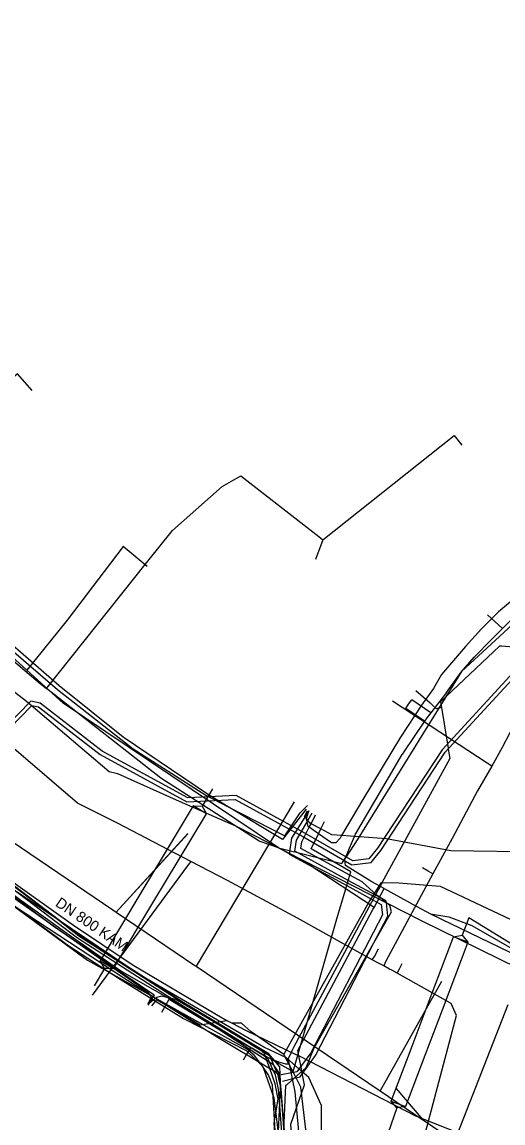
# Model space of a CAD drawing. Extents: x -600309 to -598967, y -1161267 to -1160292.
# Drawn here: x -599842.7 to -599806.6, y -1160599.1 to -1160516.4 of the extents above; entities that cross this region are included whole.
import ezdxf

# ---------------------------------------------------------------- set-up
doc = ezdxf.new("R2010")
doc.units = 0
for name, color, linetype in [('Vrstva 1', 7, 'Continuous'), ('Vrstva 12', 7, 'Continuous'), ('Vrstva 13', 7, 'Continuous'), ('Vrstva 16', 7, 'Continuous'), ('Vrstva 19', 7, 'Continuous'), ('Vrstva 42', 7, 'Continuous'), ('Vrstva 44', 7, 'Continuous'), ('Vrstva 54', 7, 'Continuous'), ('Vrstva 55', 7, 'Continuous'), ('Vrstva 58', 7, 'Continuous'), ('Vrstva 9', 7, 'Continuous')]:
    doc.layers.add(name, color=color, linetype=linetype)

msp = doc.modelspace()

# ---------------------------------------------------------------- linework, layer by layer
at = {"layer": 'Vrstva 1'}
for points in [[(-599830.236, -1160577.373), (-599835.609, -1160583.276)], [(-599811.189, -1160588.493), (-599815.795, -1160596.712)], [(-599806.221, -1160590.235), (-599810.22, -1160600.49)], [(-599814.624, -1160596.507), (-599812.592, -1160598.884)]]:
    msp.add_lwpolyline(points, dxfattribs=at)
at = {"layer": 'Vrstva 12'}
for points in [[(-599820.11, -1160555.29), (-599810.24, -1160547.46), (-599809.67, -1160548.18)], [(-599760.54, -1160548.25), (-599763.79, -1160549.79), (-599775.39, -1160551.91), (-599776.73, -1160551.13), (-599777.24, -1160548.01), (-599779.6, -1160547.75), (-599787.47, -1160549.87), (-599795.94, -1160553.78), (-599800.44, -1160556.65), (-599809.68, -1160565.19), (-599817.48, -1160577.77), (-599818.39, -1160579.19)], [(-599840.85, -1160566.46), (-599833.35, -1160557.02), (-599831.38, -1160554.59), (-599827.65, -1160551.29), (-599826.25, -1160550.48), (-599820.41, -1160555.05)], [(-599820.11, -1160555.29), (-599820.64, -1160556.77)], [(-599820.41, -1160555.05), (-599820.11, -1160555.29)], [(-599852.38, -1160555.55), (-599848.19, -1160559.97), (-599845.98, -1160562.03), (-599844.68, -1160563.25), (-599842.81, -1160564.83), (-599841.32, -1160566.09), (-599840.85, -1160566.46)], [(-599823.44, -1160578.45), (-599824.88, -1160577.95), (-599832.27, -1160573.2), (-599840.85, -1160566.46)], [(-599852.1, -1160575.66), (-599850.24, -1160577.4), (-599846.9, -1160580.23), (-599843.99, -1160582.32), (-599835.05, -1160588.21), (-599832.33, -1160589.94), (-599829.32, -1160591.75), (-599827.31, -1160591.43)], [(-599849.83, -1160575.91), (-599845.97, -1160579.18), (-599838.83, -1160584.25), (-599834.41, -1160587.2), (-599828.09, -1160590.97)], [(-599823.44, -1160578.45), (-599818.67, -1160579.62), (-599818.39, -1160579.19)], [(-599823.04, -1160593.97), (-599816.62, -1160582.5), (-599815.69, -1160581.06), (-599814.4, -1160581.07)], [(-599814.4, -1160581.07), (-599811.3, -1160581.33), (-599803.39, -1160585.07)], [(-599821.67, -1160595.25), (-599822.83, -1160594.22), (-599824.54, -1160593.42), (-599833.89, -1160587.97), (-599843.04, -1160581.78)], [(-599828.09, -1160590.97), (-599827.31, -1160591.43)], [(-599827.31, -1160591.43), (-599826.92, -1160591.63)], [(-599826.21, -1160591.61), (-599826.92, -1160591.63)], [(-599825.47, -1160592.27), (-599826.21, -1160591.61)], [(-599823.04, -1160593.97), (-599825.47, -1160592.27)], [(-599819.87, -1160609.67), (-599820.01, -1160608.81), (-599820.06, -1160608.62), (-599820.72, -1160605.13), (-599821.76, -1160596.42), (-599822.24, -1160595.48), (-599823.04, -1160593.97)], [(-599820.22, -1160597.76), (-599821.16, -1160595.7), (-599821.67, -1160595.25)], [(-599820.22, -1160597.76), (-599820.19, -1160608.08)]]:
    msp.add_lwpolyline(points, dxfattribs=at)
at = {"layer": 'Vrstva 13'}
for p, q in [((-599815.36, -1160586.95), (-599815.53, -1160587.31)), ((-599815.53, -1160587.31), (-599815.98, -1160587.08)), ((-599815.093, -1160587.551), (-599815.53, -1160587.31)), ((-599814.93, -1160587.64), (-599815.093, -1160587.551))]:
    msp.add_line(p, q, dxfattribs=at)
for points in [[(-599842.33, -1160565.09), (-599846.61, -1160561.22), (-599853.48, -1160553.82), (-599857.73, -1160548.56), (-599862.31, -1160542.26), (-599867.08, -1160534.66)], [(-599806.6, -1160561.96), (-599804.15, -1160559.5), (-599797.63, -1160554.73), (-599791.29, -1160551.62), (-599785.97, -1160549.54)], [(-599773.52, -1160553.4), (-599779.95, -1160553.74), (-599785.89, -1160554.08), (-599789.37, -1160554.47), (-599792.01, -1160555.84), (-599793.4, -1160556.58), (-599795.21, -1160557.59), (-599797.11, -1160559.34), (-599801.61, -1160563.26), (-599803.76, -1160565.39), (-599806.64, -1160570.9), (-599807.42, -1160572.3), (-599808.48, -1160574.16), (-599810.38, -1160577.75), (-599811.83, -1160580.4), (-599815.36, -1160586.95)], [(-599833.282, -1160557.31), (-599835.1, -1160555.81), (-599839.29, -1160561.34), (-599842.33, -1160565.09)], [(-599807.73, -1160560.93), (-599806.6, -1160561.96)], [(-599807.4, -1160562.76), (-599806.6, -1160561.96)], [(-599810.81, -1160566.78), (-599809.72, -1160565.24), (-599808.75, -1160564.12), (-599807.4, -1160562.76)], [(-599823.44, -1160578.45), (-599839.59, -1160567.57), (-599842.33, -1160565.09)], [(-599810.81, -1160566.78), (-599812, -1160568.29)], [(-599807.42, -1160572.3), (-599807.77, -1160572.09), (-599814.866, -1160567.431)], [(-599812.47, -1160568.93), (-599813.88, -1160567.97), (-599813.68, -1160567.65), (-599813.41, -1160567.33)], [(-599812, -1160568.29), (-599813.41, -1160567.33)], [(-599812, -1160568.29), (-599812.29, -1160568.67), (-599812.47, -1160568.93)], [(-599812.47, -1160568.93), (-599814.03, -1160571.22), (-599814.15, -1160571.42)], [(-599815.98, -1160587.08), (-599816.39, -1160586.87), (-599822, -1160583.72), (-599827.25, -1160580.9), (-599830.01, -1160579.46), (-599835.52, -1160576.6), (-599838.52, -1160575.08), (-599843.3, -1160570.99)], [(-599818.09, -1160578.47), (-599817.64, -1160577.42), (-599814.15, -1160571.42)], [(-599816.25, -1160582.92), (-599821.13, -1160579.72), (-599823.44, -1160578.45)], [(-599818.39, -1160579.19), (-599818.09, -1160578.47)], [(-599830.01, -1160579.46), (-599830.22, -1160579.72), (-599837.43, -1160589.52)], [(-599815.49, -1160581.5), (-599816.43, -1160580.99), (-599818.39, -1160579.76), (-599818.45, -1160579.33), (-599818.39, -1160579.19)], [(-599811.83, -1160580.4), (-599812.191, -1160580.193), (-599812.607, -1160579.958)], [(-599816.25, -1160582.92), (-599815.49, -1160581.5)], [(-599815.49, -1160581.5), (-599813.032, -1160582.853)], [(-599821.91, -1160594.08), (-599821.99, -1160593.67), (-599816.34, -1160583.08), (-599816.25, -1160582.92)], [(-599813.032, -1160582.853), (-599812.02, -1160583.41)], [(-599812.02, -1160583.41), (-599810.64, -1160583.64), (-599808.92, -1160584.27), (-599805.91, -1160586), (-599802.25, -1160587.71), (-599797.54, -1160589.34), (-599791.15, -1160591.37), (-599790.79, -1160591.51)], [(-599812.02, -1160583.41), (-599811.253, -1160583.779)], [(-599811.253, -1160583.779), (-599802.42, -1160588.03), (-599797.67, -1160590.02), (-599791.5, -1160592.22), (-599791.17, -1160592.27)], [(-599816.39, -1160586.87), (-599816.23, -1160586.61), (-599815.92, -1160586.04)], [(-599846.27, -1160618.35), (-599845.87, -1160618.34), (-599845.21, -1160617.96), (-599843.85, -1160617.9), (-599840.06, -1160617.72), (-599837.75, -1160617.67), (-599817.61, -1160617.24), (-599816.89, -1160616.73), (-599813.48, -1160603.89), (-599810.07, -1160591.05), (-599810.46, -1160590.14), (-599814.51, -1160587.87), (-599814.93, -1160587.64)], [(-599814.51, -1160587.87), (-599814.38, -1160587.59), (-599814.153, -1160587.127)], [(-599826.92, -1160591.63), (-599825.86, -1160592.18), (-599822.12, -1160593.97)], [(-599821.91, -1160594.08), (-599822.12, -1160593.97)], [(-599807.11, -1160601), (-599813.11, -1160598.61), (-599821.91, -1160594.08)], [(-599821.71, -1160595.06), (-599821.91, -1160594.08)], [(-599821.67, -1160595.25), (-599821.71, -1160595.06)], [(-599821.47, -1160596.25), (-599821.67, -1160595.25)], [(-599821.87, -1160608.14), (-599822.5, -1160599.22), (-599821.47, -1160596.25)]]:
    msp.add_lwpolyline(points, dxfattribs=at)
at = {"layer": 'Vrstva 16'}
msp.add_lwpolyline([(-599841.92, -1160544.08), (-599843.02, -1160542.81), (-599853.66, -1160551.98), (-599854.8, -1160552.96)], dxfattribs=at)
at = {"layer": 'Vrstva 19'}
for points in [[(-599780.99, -1160552.44), (-599791.78, -1160554.03), (-599792.31, -1160554.45), (-599794.05, -1160555.73), (-599804.4, -1160563.49), (-599804.53, -1160563.48), (-599804.66, -1160563.47), (-599805.49, -1160563.4), (-599806.68, -1160563.29), (-599806.84, -1160563.28), (-599811.27, -1160567.47), (-599811.2, -1160567.91), (-599811.17, -1160568.07), (-599811.12, -1160568.36), (-599810.84, -1160570.05), (-599810.7, -1160570.94), (-599810.69, -1160571.01), (-599810.61, -1160571.46), (-599810.57, -1160571.72), (-599813.95, -1160577.93), (-599814.51, -1160578.96)], [(-599811.2, -1160567.91), (-599811.56, -1160567.99), (-599811.89, -1160567.69), (-599812, -1160567.59), (-599812.03, -1160567.56), (-599813.11, -1160566.65)], [(-599814.51, -1160578.96), (-599815.36, -1160580.52), (-599815.66, -1160581.07), (-599815.75, -1160581.24), (-599815.91, -1160581.54), (-599822.3, -1160593.45), (-599822.39, -1160593.61)], [(-599822.64, -1160594.71), (-599822.88, -1160594.7), (-599823.41, -1160594.56), (-599824.25, -1160594.2), (-599825.44, -1160593.5), (-599825.53, -1160593.46), (-599825.85, -1160594), (-599826.09, -1160594.41)], [(-599822.39, -1160593.61), (-599822.64, -1160594.15), (-599822.72, -1160594.33), (-599822.64, -1160594.71), (-599822.2, -1160596.77), (-599821.51, -1160604.37), (-599820.74, -1160611.93), (-599820.59, -1160613.11)]]:
    msp.add_lwpolyline(points, dxfattribs=at)
at = {"layer": 'Vrstva 42'}
for points in [[(-599894.872, -1160512.655), (-599890.771, -1160520.047), (-599889.123, -1160523.018), (-599884.336, -1160531.966), (-599880.45, -1160538.878), (-599878.12, -1160542.69), (-599877.12, -1160544.326), (-599876.911, -1160544.669), (-599876.101, -1160545.993), (-599874.218, -1160549.074), (-599869.828, -1160555.666), (-599863.934, -1160563.053), (-599860.832, -1160566.411), (-599860.56, -1160566.705), (-599858.022, -1160569.452), (-599856.024, -1160571.615), (-599850.251, -1160576.928), (-599846.907, -1160579.413), (-599840.336, -1160584.296), (-599832.764, -1160589.502), (-599833.231, -1160590.274)], [(-599821.363, -1160575.54), (-599823.141, -1160577.829), (-599827.207, -1160575.361), (-599828.753, -1160574.423), (-599835.09, -1160570.128), (-599839.903, -1160566.27), (-599844.158, -1160562.552), (-599845.457, -1160561.284), (-599847.509, -1160559.388), (-599849.071, -1160557.708), (-599849.343, -1160557.415), (-599852.072, -1160554.48), (-599851.727, -1160553.718), (-599851.817, -1160553.617)], [(-599804.8, -1160558.95), (-599806.9, -1160560.72), (-599808.2, -1160561.99), (-599809.4, -1160563.31), (-599811.2, -1160565.43), (-599811.8, -1160566.46), (-599812.69, -1160567.72), (-599814.26, -1160570.12), (-599817.09, -1160574.82), (-599818.695, -1160577.517), (-599818.81, -1160577.71), (-599819.13, -1160578.07), (-599819.44, -1160578.07), (-599820.432, -1160577.383), (-599821.126, -1160576.901), (-599821.2, -1160576.85), (-599821.285, -1160576.478), (-599821.33, -1160576.28), (-599821.329, -1160576.276), (-599821.173, -1160575.723), (-599821.15, -1160575.64)], [(-599844.591, -1160562.612), (-599840.011, -1160566.554), (-599834.335, -1160571.008), (-599828.888, -1160574.494), (-599827.207, -1160575.361), (-599822.963, -1160577.551), (-599821.799, -1160575.81), (-599821.244, -1160575.265)], [(-599805.518, -1160564.943), (-599811.148, -1160571.075), (-599815.994, -1160578.475), (-599816.636, -1160579.266), (-599817.856, -1160579.41), (-599821.443, -1160577.339), (-599826.61, -1160574.506), (-599830.24, -1160574.686), (-599836.666, -1160571.178), (-599841.329, -1160567.582), (-599842.037, -1160567.42), (-599849.598, -1160575.18)], [(-599805.518, -1160564.943), (-599811.148, -1160571.075), (-599815.994, -1160578.475), (-599816.636, -1160579.266), (-599817.856, -1160579.41), (-599821.443, -1160577.339), (-599826.61, -1160574.506), (-599830.24, -1160574.686), (-599836.666, -1160571.178), (-599841.329, -1160567.582), (-599842.037, -1160567.42), (-599849.598, -1160575.18)], [(-599849.54, -1160575.55), (-599841.94, -1160567.75), (-599841.46, -1160567.86), (-599836.83, -1160571.43), (-599830.31, -1160574.99), (-599826.68, -1160574.81), (-599821.59, -1160577.6), (-599817.92, -1160579.72), (-599816.48, -1160579.55), (-599815.751, -1160578.652), (-599810.91, -1160571.26), (-599805.31, -1160565.16)], [(-599849.54, -1160575.55), (-599841.94, -1160567.75), (-599841.46, -1160567.86), (-599836.83, -1160571.43), (-599830.31, -1160574.99), (-599826.68, -1160574.81), (-599821.59, -1160577.6), (-599817.92, -1160579.72), (-599816.48, -1160579.55), (-599815.751, -1160578.652), (-599810.91, -1160571.26), (-599805.31, -1160565.16)], [(-599821.142, -1160575.674), (-599821.173, -1160575.723), (-599821.443, -1160576.144), (-599822.456, -1160577.727), (-599822.64, -1160578.918), (-599818.31, -1160581.283), (-599815.712, -1160582.703), (-599815.628, -1160583.49), (-599821.004, -1160593.85), (-599822.044, -1160595.279), (-599823.223, -1160595.509)], [(-599823.127, -1160595.977), (-599822.254, -1160595.755), (-599821.815, -1160595.644), (-599820.662, -1160594.059), (-599816.268, -1160585.593), (-599815.218, -1160583.569), (-599815.324, -1160582.571), (-599815.337, -1160582.452), (-599815.78, -1160582.21), (-599818.195, -1160580.891), (-599822.202, -1160578.702), (-599822.073, -1160577.863), (-599821.285, -1160576.478), (-599821.233, -1160576.388), (-599820.908, -1160575.816)], [(-599823.091, -1160600.812), (-599822.879, -1160596.291), (-599822.768, -1160596.219), (-599822.254, -1160595.755), (-599821.35, -1160594.94), (-599820.74, -1160593.48), (-599816.268, -1160585.593), (-599814.94, -1160583.25), (-599815.06, -1160582.78), (-599815.324, -1160582.571), (-599815.78, -1160582.21), (-599816.02, -1160582.02), (-599817.151, -1160581.004), (-599818.08, -1160580.497), (-599821.764, -1160578.485), (-599821.689, -1160577.998), (-599821.126, -1160576.901), (-599820.987, -1160576.629), (-599820.65, -1160575.973)], [(-599803.6, -1160578.78), (-599810.5, -1160578.66), (-599815.32, -1160577.78), (-599818.695, -1160577.517), (-599819.43, -1160577.46), (-599820.256, -1160577.019), (-599820.987, -1160576.629), (-599821.06, -1160576.59), (-599821.233, -1160576.388), (-599821.329, -1160576.276), (-599821.443, -1160576.144), (-599821.48, -1160576.1), (-599821.25, -1160575.66)], [(-599832.197, -1160590.797), (-599831.898, -1160590.277), (-599831.63, -1160589.811), (-599827.017, -1160592.619), (-599824.425, -1160594.075), (-599822.331, -1160595.251), (-599818.989, -1160583.601), (-599818.31, -1160581.283), (-599818.195, -1160580.891), (-599818.08, -1160580.497), (-599818.01, -1160580.257), (-599820.977, -1160578.512), (-599820.432, -1160577.383), (-599820.256, -1160577.019), (-599819.985, -1160576.457)], [(-599833.204, -1160590.175), (-599832.959, -1160589.648), (-599833.224, -1160589.31), (-599836.783, -1160586.818), (-599843.475, -1160582.105)], [(-599823.52, -1160602.38), (-599823.75, -1160599.1), (-599823.46, -1160597.34), (-599823.69, -1160596.17), (-599824.09, -1160595.029), (-599824.425, -1160594.075), (-599824.49, -1160593.89), (-599824.98, -1160593.47), (-599831.15, -1160589.85), (-599832.24, -1160589.6), (-599832.57, -1160589.69), (-599832.85, -1160589.88), (-599833.12, -1160590.12)], [(-599823.487, -1160600.883), (-599823.269, -1160596.475), (-599823.313, -1160595.743), (-599823.486, -1160595.455), (-599823.748, -1160595.226), (-599824.09, -1160595.029), (-599824.15, -1160594.995), (-599827.964, -1160592.716), (-599831.898, -1160590.277), (-599832.578, -1160589.855), (-599832.966, -1160590.321)]]:
    msp.add_lwpolyline(points, dxfattribs=at)
at = {"layer": 'Vrstva 44'}
for points in [[(-599822.087, -1160609.959), (-599823.257, -1160596.559), (-599823.317, -1160594.899), (-599824.147, -1160593.929), (-599830.537, -1160590.099), (-599838.397, -1160585.039), (-599839.967, -1160583.829), (-599849.397, -1160576.629), (-599852.347, -1160574.339), (-599857.637, -1160569.179), (-599864.267, -1160561.679), (-599869.897, -1160554.529), (-599876.777, -1160544.179), (-599877.967, -1160542.299), (-599880.457, -1160538.099), (-599881.927, -1160535.259), (-599888.357, -1160523.519), (-599895.337, -1160510.869)], [(-599895.98, -1160512.07), (-599892.05, -1160519.1), (-599888.28, -1160525.98), (-599884.1, -1160533.47), (-599881.23, -1160539.05), (-599879.4, -1160542.21), (-599877.211, -1160545.448), (-599876.71, -1160546.19), (-599872.74, -1160552.22), (-599869.1, -1160557.37), (-599865.03, -1160562.45), (-599857.4, -1160571.06), (-599855.42, -1160572.67), (-599844.98, -1160581.56), (-599839.17, -1160585.81), (-599835.32, -1160588.31), (-599830.56, -1160591.26), (-599825.85, -1160593.68), (-599824.7, -1160594.78), (-599824.18, -1160595.55), (-599823.91, -1160596.26), (-599823.5, -1160603.2)], [(-599879.3, -1160541.93), (-599876.967, -1160545.346), (-599876.63, -1160545.84), (-599872.65, -1160551.91), (-599868.91, -1160556.99), (-599864.77, -1160562.09), (-599860.36, -1160567.26), (-599857.26, -1160570.65), (-599855.42, -1160572.21), (-599850.47, -1160576.35), (-599846.51, -1160579.63), (-599842.88, -1160582.29), (-599838.97, -1160585.12), (-599835.18, -1160587.73), (-599830.37, -1160590.49), (-599823.85, -1160594.71), (-599823.44, -1160595.33), (-599823.31, -1160596), (-599822.8, -1160603.02)]]:
    msp.add_lwpolyline(points, dxfattribs=at)
at = {"layer": 'Vrstva 54'}
for points in [[(-599828.39, -1160574), (-599829.17, -1160575.301)], [(-599829.836, -1160575.288), (-599831.94, -1160578.8)], [(-599828.845, -1160575.883), (-599829.836, -1160575.288), (-599829.17, -1160575.301), (-599828.845, -1160575.883)], [(-599830.96, -1160579.42), (-599828.845, -1160575.883)], [(-599831.94, -1160578.8), (-599833.68, -1160581.69)], [(-599832.71, -1160582.33), (-599830.96, -1160579.42)], [(-599833.68, -1160581.69), (-599836.819, -1160586.927)], [(-599835.828, -1160587.522), (-599832.71, -1160582.33)], [(-599809.14, -1160583.7), (-599809.637, -1160585.016)], [(-599791.2, -1160594.72), (-599809.14, -1160583.7)], [(-599812.2, -1160590.15), (-599810.295, -1160585.122)], [(-599809.214, -1160585.531), (-599810.295, -1160585.122), (-599809.637, -1160585.016), (-599809.214, -1160585.531)], [(-599809.214, -1160585.531), (-599811.14, -1160590.64)], [(-599835.828, -1160587.522), (-599836.494, -1160587.509), (-599836.819, -1160586.927), (-599835.828, -1160587.522)], [(-599836.494, -1160587.509), (-599837.28, -1160588.82)], [(-599813.48, -1160593.55), (-599812.2, -1160590.15)], [(-599811.14, -1160590.64), (-599812.44, -1160594.06)], [(-599814.963, -1160597.475), (-599813.48, -1160593.55)], [(-599812.44, -1160594.06), (-599813.882, -1160597.884)], [(-599813.882, -1160597.884), (-599814.54, -1160597.99), (-599814.963, -1160597.475), (-599813.882, -1160597.884)], [(-599814.54, -1160597.99), (-599819.08, -1160611.06)]]:
    msp.add_lwpolyline(points, dxfattribs=at)
at = {"layer": 'Vrstva 55'}
msp.add_lwpolyline([(-599854.99, -1160554.62), (-599854.04, -1160555.5), (-599849.6, -1160560.93), (-599846.5, -1160564.23), (-599842.34, -1160567.41), (-599836.14, -1160572.72), (-599835.53, -1160572.87), (-599830.9, -1160574.94), (-599826.66, -1160576.79), (-599812.72, -1160583.91), (-599805.44, -1160587.49), (-599799.47, -1160590.02), (-599798.76, -1160590.06), (-599794.55, -1160590.16), (-599791.05, -1160588.25), (-599791.37, -1160587.42), (-599790.5, -1160586.88), (-599785.83, -1160583.3), (-599779.31, -1160578.94), (-599776.23, -1160575.89), (-599774.72, -1160572.96), (-599774.64, -1160569.54), (-599766.89, -1160569.33), (-599766.71, -1160568.47)], dxfattribs=at)
at = {"layer": 'Vrstva 58'}
for points in [[(-599897.04, -1160508.42), (-599889.28, -1160522.54), (-599882.76, -1160534.71), (-599874.66, -1160547.81), (-599869.52, -1160555.17), (-599862.95, -1160563.88), (-599856.45, -1160571.76), (-599850.28, -1160577.38), (-599843.22, -1160582.88), (-599837.76, -1160586.88), (-599831.27, -1160590.51), (-599825.74, -1160593.61), (-599825.33, -1160593.95), (-599824.58, -1160594.94), (-599823.78, -1160597.23), (-599822.55, -1160607.18)], [(-599895.47, -1160511.178), (-599888.574, -1160523.607), (-599882.205, -1160535.326), (-599880.664, -1160538.227), (-599878.177, -1160542.348), (-599876.939, -1160544.276), (-599870.088, -1160554.687), (-599864.453, -1160561.863), (-599857.869, -1160569.328), (-599852.415, -1160574.593), (-599849.817, -1160576.638), (-599840.039, -1160584.043), (-599838.532, -1160585.207), (-599830.63, -1160590.304), (-599824.272, -1160594.195), (-599823.685, -1160595.514), (-599823.456, -1160596.583), (-599822.616, -1160607.557)], [(-599895.342, -1160511.014), (-599888.399, -1160523.511), (-599882.028, -1160535.232), (-599880.489, -1160538.131), (-599878.017, -1160542.249), (-599876.775, -1160544.162), (-599869.925, -1160554.57), (-599864.3, -1160561.735), (-599857.724, -1160569.19), (-599852.283, -1160574.442), (-599849.696, -1160576.48), (-599839.919, -1160583.886), (-599838.413, -1160585.045), (-599830.523, -1160590.134), (-599824.114, -1160594.057), (-599823.494, -1160595.452), (-599823.257, -1160596.555), (-599822.417, -1160607.541)]]:
    msp.add_lwpolyline(points, dxfattribs=at)
at = {"layer": 'Vrstva 9'}
msp.add_line((-599830.23, -1160577.4), (-599835.609, -1160583.276), dxfattribs=at)
msp.add_line((-599830.23, -1160577.4), (-599835.609, -1160583.276), dxfattribs=at)
for points in [[(-599822.252, -1160574.983), (-599823.583, -1160577.216), (-599824.249, -1160578.333), (-599829.617, -1160587.34)], [(-599844.85, -1160577.01), (-599835.874, -1160583.097), (-599835.609, -1160583.276), (-599829.7, -1160587.283), (-599829.617, -1160587.34), (-599815.952, -1160596.606), (-599815.795, -1160596.712), (-599812.592, -1160598.884), (-599812.551, -1160598.912), (-599810.515, -1160600.293), (-599810.225, -1160600.489), (-599809, -1160601.32)]]:
    msp.add_lwpolyline(points, dxfattribs=at)

# ---------------------------------------------------------------- texts
at = {"layer": 'Vrstva 12'}
msp.add_text('DN 800 KAM', height=0.8, rotation=325.85868, dxfattribs=at).set_placement((-599840.246, -1160582.765))

doc.saveas('drawing.dxf')
